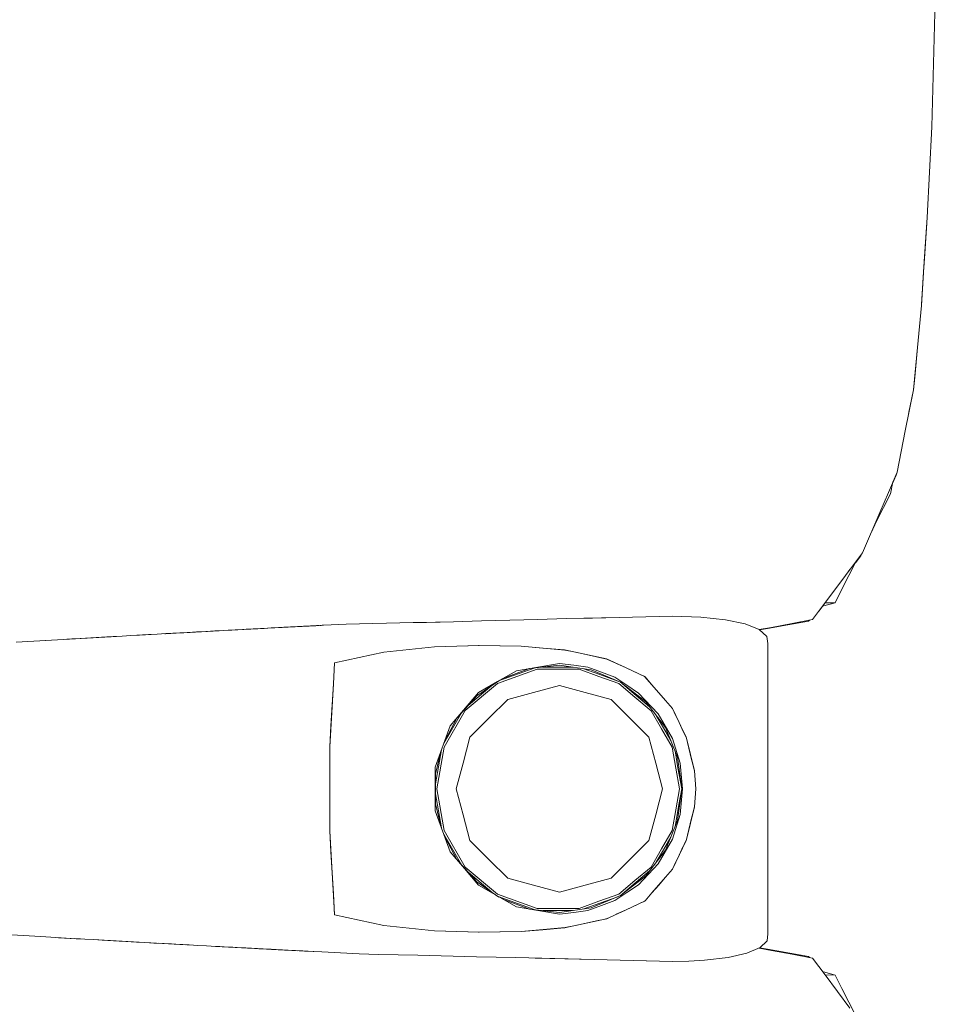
# Model space of a CAD drawing. Header units: millimetres. Extents: x -261 to 187, y -214 to 106.
# Tile 822 of 1056: x -201.905 to -201.556, y 7.334 to 7.709. Entities that reach past the tile are written whole.
import ezdxf

# ---------------------------------------------------------------- set-up
doc = ezdxf.new("R2010")
doc.units = ezdxf.units.MM
doc.header["$LTSCALE"] = 0.005
doc.header["$MEASUREMENT"] = 0
doc.layers.add('IFC-Elemento de mobília-Contorno', color=9, linetype='Continuous', lineweight=5)

msp = doc.modelspace()

# ---------------------------------------------------------------- linework, layer by layer
at = {"layer": 'IFC-Elemento de mobília-Contorno', "lineweight": 5}
for p, q in [((-201.55762, 7.66842), (-201.55635, 7.71676)), ((-201.5595, 7.63388), (-201.55762, 7.66842)), ((-201.56057, 7.61712), (-201.5595, 7.63388)), ((-201.56044, 7.61825), (-201.5595, 7.63388)), ((-201.56044, 7.61825), (-201.55963, 7.63169)), ((-201.55963, 7.63169), (-201.55956, 7.63291)), ((-201.56164, 7.60037), (-201.56057, 7.61712)), ((-201.56072, 7.61483), (-201.56044, 7.61825)), ((-201.56161, 7.60079), (-201.56068, 7.61525)), ((-201.56162, 7.6007), (-201.56161, 7.60079)), ((-201.56162, 7.6007), (-201.56161, 7.60079)), ((-201.56162, 7.6007), (-201.56161, 7.60079)), ((-201.56316, 7.58431), (-201.56164, 7.60037)), ((-201.56469, 7.56824), (-201.56316, 7.58431)), ((-201.56409, 7.5731), (-201.56316, 7.58431)), ((-201.56469, 7.56824), (-201.56409, 7.5731)), ((-201.5678, 7.55255), (-201.56469, 7.56824)), ((-201.56638, 7.55967), (-201.56477, 7.56764)), ((-201.56477, 7.56764), (-201.5647, 7.56816)), ((-201.56683, 7.55744), (-201.56638, 7.55967)), ((-201.56935, 7.5447), (-201.5678, 7.55255)), ((-201.57091, 7.53686), (-201.56935, 7.5447)), ((-201.57422, 7.52917), (-201.57091, 7.53686)), ((-201.57346, 7.52859), (-201.57249, 7.53318)), ((-201.57263, 7.5325), (-201.57121, 7.53575)), ((-201.57121, 7.53575), (-201.57105, 7.53653)), ((-201.57752, 7.52147), (-201.57422, 7.52917)), ((-201.57609, 7.5234), (-201.57346, 7.52859)), ((-201.57874, 7.5182), (-201.57609, 7.5234)), ((-201.57873, 7.51822), (-201.57609, 7.5234)), ((-201.58414, 7.50608), (-201.57752, 7.52147)), ((-201.58098, 7.51344), (-201.57873, 7.51822)), ((-201.58083, 7.51378), (-201.57752, 7.52147)), ((-201.58082, 7.5138), (-201.57874, 7.5182)), ((-201.59362, 7.49341), (-201.58414, 7.50608)), ((-201.58679, 7.50237), (-201.58474, 7.50493)), ((-201.58474, 7.50493), (-201.58436, 7.50579)), ((-201.58474, 7.50493), (-201.58436, 7.50579)), ((-201.59125, 7.49658), (-201.58888, 7.49975)), ((-201.58928, 7.49749), (-201.58664, 7.50267)), ((-201.58889, 7.49973), (-201.58888, 7.49975)), ((-201.58664, 7.50267), (-201.58652, 7.5029)), ((-201.59362, 7.49341), (-201.59125, 7.49658)), ((-201.59191, 7.4923), (-201.58928, 7.49749)), ((-201.6031, 7.48074), (-201.59362, 7.49341)), ((-201.60073, 7.48391), (-201.59362, 7.49341)), ((-201.59455, 7.48712), (-201.59191, 7.4923)), ((-201.60073, 7.48391), (-201.59836, 7.48707)), ((-201.59933, 7.48578), (-201.59455, 7.48712)), ((-201.59836, 7.48707), (-201.59455, 7.48712)), ((-201.72925, 7.48017), (-201.70779, 7.48076)), ((-201.71852, 7.48046), (-201.71316, 7.48061)), ((-201.71316, 7.48061), (-201.70779, 7.48076)), ((-201.70779, 7.48076), (-201.69706, 7.48106)), ((-201.69706, 7.48106), (-201.67681, 7.48151)), ((-201.69706, 7.48106), (-201.68694, 7.48129)), ((-201.68694, 7.48129), (-201.67681, 7.48151)), ((-201.67681, 7.48151), (-201.65656, 7.48197)), ((-201.67681, 7.48151), (-201.66669, 7.48174)), ((-201.66669, 7.48174), (-201.65656, 7.48197)), ((-201.65656, 7.48197), (-201.64575, 7.48161)), ((-201.64575, 7.48161), (-201.63632, 7.48064)), ((-201.63632, 7.48064), (-201.62876, 7.47903)), ((-201.61095, 7.47924), (-201.6031, 7.48074)), ((-201.82448, 7.47669), (-201.81077, 7.47742)), ((-201.82311, 7.47676), (-201.82037, 7.47691)), ((-201.82037, 7.47691), (-201.819, 7.47698)), ((-201.819, 7.47698), (-201.81488, 7.4772)), ((-201.819, 7.47698), (-201.81625, 7.47713)), ((-201.819, 7.47698), (-201.81753, 7.47706)), ((-201.81873, 7.477), (-201.81453, 7.47722)), ((-201.81783, 7.47705), (-201.81764, 7.47705)), ((-201.81764, 7.47705), (-201.8172, 7.47708)), ((-201.81762, 7.47705), (-201.81625, 7.47713)), ((-201.81625, 7.47713), (-201.81488, 7.4772)), ((-201.81624, 7.47713), (-201.81453, 7.47722)), ((-201.81608, 7.47714), (-201.81453, 7.47722)), ((-201.81608, 7.47714), (-201.81453, 7.47722)), ((-201.81488, 7.4772), (-201.81214, 7.47734)), ((-201.81488, 7.4772), (-201.81351, 7.47727)), ((-201.81453, 7.47722), (-201.81246, 7.47733)), ((-201.81453, 7.47722), (-201.81349, 7.47728)), ((-201.81351, 7.47727), (-201.81077, 7.47742)), ((-201.81349, 7.47728), (-201.81086, 7.47741)), ((-201.81246, 7.47733), (-201.81077, 7.47742)), ((-201.81246, 7.47733), (-201.81088, 7.47741)), ((-201.81214, 7.47734), (-201.81077, 7.47742)), ((-201.81088, 7.47741), (-201.80391, 7.47778)), ((-201.81083, 7.47741), (-201.8094, 7.47749)), ((-201.81077, 7.47742), (-201.80665, 7.47763)), ((-201.8094, 7.47749), (-201.80803, 7.47756)), ((-201.80803, 7.47756), (-201.80665, 7.47763)), ((-201.80665, 7.47763), (-201.80391, 7.47778)), ((-201.80665, 7.47763), (-201.80529, 7.47771)), ((-201.80529, 7.47771), (-201.8046, 7.47774)), ((-201.8046, 7.47774), (-201.80391, 7.47778)), ((-201.80391, 7.47778), (-201.80301, 7.47783)), ((-201.80301, 7.47783), (-201.7924, 7.47837)), ((-201.80301, 7.47783), (-201.80031, 7.47796)), ((-201.80301, 7.47783), (-201.80211, 7.47787)), ((-201.80211, 7.47787), (-201.80121, 7.47792)), ((-201.80121, 7.47792), (-201.79851, 7.47806)), ((-201.80121, 7.47792), (-201.79941, 7.47801)), ((-201.80031, 7.47796), (-201.79851, 7.47806)), ((-201.79941, 7.47801), (-201.79851, 7.47806)), ((-201.79851, 7.47806), (-201.7924, 7.47837)), ((-201.79851, 7.47806), (-201.79536, 7.47822)), ((-201.79851, 7.47806), (-201.79716, 7.47813)), ((-201.79851, 7.47806), (-201.79761, 7.4781)), ((-201.79761, 7.4781), (-201.79536, 7.47822)), ((-201.79716, 7.47813), (-201.79581, 7.47819)), ((-201.79716, 7.47813), (-201.79671, 7.47815)), ((-201.79671, 7.47815), (-201.79536, 7.47822)), ((-201.79536, 7.47822), (-201.7924, 7.47837)), ((-201.79536, 7.47822), (-201.79446, 7.47827)), ((-201.79536, 7.47822), (-201.79491, 7.47824)), ((-201.79491, 7.47824), (-201.79446, 7.47827)), ((-201.79446, 7.47827), (-201.79385, 7.47829)), ((-201.79401, 7.47829), (-201.79221, 7.47838)), ((-201.79401, 7.47829), (-201.7924, 7.47837)), ((-201.79401, 7.47829), (-201.79311, 7.47834)), ((-201.79401, 7.47829), (-201.79356, 7.47831)), ((-201.79356, 7.47831), (-201.79266, 7.47836)), ((-201.79311, 7.47834), (-201.79266, 7.47836)), ((-201.79266, 7.47836), (-201.79221, 7.47838)), ((-201.7924, 7.47837), (-201.78952, 7.47852)), ((-201.7924, 7.47837), (-201.79042, 7.47847)), ((-201.7924, 7.47837), (-201.79086, 7.47845)), ((-201.7924, 7.47837), (-201.79221, 7.47838)), ((-201.79223, 7.47838), (-201.79176, 7.47841)), ((-201.79176, 7.47841), (-201.79131, 7.47843)), ((-201.79086, 7.47845), (-201.78997, 7.4785)), ((-201.79048, 7.47847), (-201.78952, 7.47852)), ((-201.79048, 7.47847), (-201.78997, 7.4785)), ((-201.78997, 7.4785), (-201.78952, 7.47852)), ((-201.78952, 7.47852), (-201.78089, 7.47897)), ((-201.78089, 7.47897), (-201.76044, 7.47942)), ((-201.78089, 7.47897), (-201.77067, 7.47919)), ((-201.77067, 7.47919), (-201.76044, 7.47942)), ((-201.76044, 7.47942), (-201.73999, 7.47987)), ((-201.76044, 7.47942), (-201.75021, 7.47964)), ((-201.76044, 7.47942), (-201.75533, 7.47953)), ((-201.75533, 7.47953), (-201.75021, 7.47964)), ((-201.75021, 7.47964), (-201.73999, 7.47987)), ((-201.75021, 7.47964), (-201.7451, 7.47976)), ((-201.73999, 7.47987), (-201.72925, 7.48017)), ((-201.72925, 7.48017), (-201.71852, 7.48046)), ((-201.62876, 7.47903), (-201.62343, 7.47685)), ((-201.62343, 7.47685), (-201.6188, 7.47773)), ((-201.62343, 7.47685), (-201.62053, 7.47428)), ((-201.62335, 7.47678), (-201.62033, 7.47731)), ((-201.62033, 7.47731), (-201.6125, 7.47871)), ((-201.6188, 7.47773), (-201.61095, 7.47924)), ((-201.6125, 7.47871), (-201.60467, 7.48011)), ((-201.60467, 7.48011), (-201.60435, 7.4805)), ((-201.60467, 7.48011), (-201.60437, 7.48049)), ((-201.89989, 7.4725), (-201.88633, 7.47327)), ((-201.89311, 7.47288), (-201.88633, 7.47327)), ((-201.88729, 7.47322), (-201.88438, 7.47339)), ((-201.88633, 7.47327), (-201.87955, 7.47366)), ((-201.88633, 7.47327), (-201.88438, 7.47339)), ((-201.88545, 7.47332), (-201.88438, 7.47339)), ((-201.88438, 7.47339), (-201.88027, 7.47362)), ((-201.88027, 7.47362), (-201.87213, 7.47408)), ((-201.87955, 7.47366), (-201.86625, 7.4744)), ((-201.87955, 7.47366), (-201.8729, 7.47403)), ((-201.8729, 7.47403), (-201.86625, 7.4744)), ((-201.8729, 7.47403), (-201.86957, 7.47422)), ((-201.87213, 7.47408), (-201.86965, 7.47421)), ((-201.87213, 7.47408), (-201.87039, 7.47417)), ((-201.86957, 7.47422), (-201.86625, 7.4744)), ((-201.86625, 7.4744), (-201.86292, 7.47459)), ((-201.86292, 7.47459), (-201.85294, 7.47515)), ((-201.86292, 7.47459), (-201.85626, 7.47496)), ((-201.86292, 7.47459), (-201.85959, 7.47478)), ((-201.85959, 7.47478), (-201.85294, 7.47515)), ((-201.85626, 7.47496), (-201.85294, 7.47515)), ((-201.85294, 7.47515), (-201.84955, 7.47533)), ((-201.84995, 7.47531), (-201.84974, 7.47532)), ((-201.84974, 7.47532), (-201.8477, 7.47544)), ((-201.84955, 7.47533), (-201.83601, 7.47607)), ((-201.84955, 7.47533), (-201.84278, 7.4757)), ((-201.84955, 7.47533), (-201.84617, 7.47551)), ((-201.84955, 7.47533), (-201.8477, 7.47544)), ((-201.8477, 7.47544), (-201.84563, 7.47555)), ((-201.84617, 7.47551), (-201.84268, 7.4757)), ((-201.84563, 7.47555), (-201.84118, 7.47579)), ((-201.84563, 7.47555), (-201.84437, 7.47561)), ((-201.84278, 7.4757), (-201.83601, 7.47607)), ((-201.84278, 7.4757), (-201.83939, 7.47588)), ((-201.84278, 7.4757), (-201.84109, 7.47579)), ((-201.84109, 7.47579), (-201.83939, 7.47588)), ((-201.84109, 7.47579), (-201.84036, 7.47583)), ((-201.841, 7.4758), (-201.83828, 7.47594)), ((-201.83939, 7.47588), (-201.8377, 7.47597)), ((-201.83787, 7.47596), (-201.83601, 7.47607)), ((-201.83601, 7.47607), (-201.82924, 7.47643)), ((-201.83601, 7.47607), (-201.83093, 7.47634)), ((-201.83601, 7.47607), (-201.83262, 7.47625)), ((-201.83262, 7.47625), (-201.83093, 7.47634)), ((-201.83093, 7.47634), (-201.82754, 7.47653)), ((-201.83093, 7.47634), (-201.82924, 7.47643)), ((-201.82924, 7.47643), (-201.82754, 7.47653)), ((-201.82754, 7.47653), (-201.82585, 7.47662)), ((-201.82585, 7.47662), (-201.82448, 7.47669)), ((-201.82448, 7.47669), (-201.82311, 7.47676)), ((-201.62053, 7.47428), (-201.62014, 7.47152)), ((-201.90667, 7.47211), (-201.89989, 7.4725)), ((-201.89989, 7.4725), (-201.89311, 7.47288)), ((-201.76646, 7.46825), (-201.74716, 7.47031)), ((-201.75681, 7.46928), (-201.74716, 7.47031)), ((-201.74716, 7.47031), (-201.73007, 7.47086)), ((-201.74716, 7.47031), (-201.73875, 7.47058)), ((-201.73875, 7.47058), (-201.73034, 7.47085)), ((-201.73038, 7.47085), (-201.72228, 7.47072)), ((-201.73034, 7.47085), (-201.73028, 7.47085)), ((-201.73007, 7.47086), (-201.71414, 7.47058)), ((-201.72228, 7.47072), (-201.71422, 7.47058)), ((-201.71422, 7.47058), (-201.70593, 7.46984)), ((-201.71414, 7.47058), (-201.70576, 7.46982)), ((-201.70593, 7.46984), (-201.69764, 7.46911)), ((-201.70576, 7.46982), (-201.70157, 7.46945)), ((-201.70157, 7.46945), (-201.69738, 7.46907)), ((-201.62016, 7.36093), (-201.62014, 7.47152)), ((-201.78528, 7.46419), (-201.76646, 7.46825)), ((-201.78528, 7.46419), (-201.77587, 7.46622)), ((-201.77587, 7.46622), (-201.76646, 7.46825)), ((-201.76646, 7.46825), (-201.75681, 7.46928)), ((-201.69794, 7.46913), (-201.69759, 7.46909)), ((-201.69764, 7.46911), (-201.68166, 7.46571)), ((-201.69738, 7.46907), (-201.69341, 7.46822)), ((-201.69341, 7.46822), (-201.6894, 7.46736)), ((-201.68944, 7.46737), (-201.68547, 7.46652)), ((-201.68547, 7.46652), (-201.6815, 7.46567)), ((-201.68196, 7.46578), (-201.6815, 7.46567)), ((-201.68166, 7.46571), (-201.67444, 7.46237)), ((-201.6815, 7.46567), (-201.67785, 7.46395)), ((-201.78575, 7.45619), (-201.78528, 7.46419)), ((-201.7228, 7.45729), (-201.70924, 7.46221)), ((-201.72115, 7.45825), (-201.71096, 7.46202)), ((-201.716, 7.46119), (-201.7078, 7.46257)), ((-201.71096, 7.46202), (-201.69961, 7.46329)), ((-201.7078, 7.46257), (-201.69961, 7.46395)), ((-201.70599, 7.46258), (-201.69453, 7.46257)), ((-201.69961, 7.46395), (-201.69417, 7.46327)), ((-201.69961, 7.46329), (-201.68751, 7.46158)), ((-201.69417, 7.46327), (-201.68874, 7.46259)), ((-201.69026, 7.46197), (-201.68425, 7.45979)), ((-201.68874, 7.46259), (-201.68362, 7.46068)), ((-201.67785, 7.46395), (-201.67421, 7.46225)), ((-201.67444, 7.46237), (-201.66722, 7.45903)), ((-201.67421, 7.46225), (-201.66693, 7.45883)), ((-201.72323, 7.45706), (-201.716, 7.46119)), ((-201.72317, 7.45629), (-201.70808, 7.46176)), ((-201.70808, 7.46176), (-201.69206, 7.46176)), ((-201.69206, 7.46176), (-201.68452, 7.45902)), ((-201.68751, 7.46158), (-201.67626, 7.45682)), ((-201.68452, 7.45902), (-201.67699, 7.45629)), ((-201.68425, 7.45979), (-201.67733, 7.45727)), ((-201.68362, 7.46068), (-201.67849, 7.45877)), ((-201.67849, 7.45877), (-201.67395, 7.45574)), ((-201.66758, 7.4592), (-201.66715, 7.45895)), ((-201.66722, 7.45903), (-201.66189, 7.45293)), ((-201.66722, 7.45903), (-201.66456, 7.45598)), ((-201.66693, 7.45883), (-201.66434, 7.45582)), ((-201.78714, 7.4322), (-201.78575, 7.45619)), ((-201.78621, 7.4482), (-201.78575, 7.45619)), ((-201.73548, 7.44599), (-201.72317, 7.45629)), ((-201.73441, 7.44796), (-201.7252, 7.45566)), ((-201.73113, 7.45162), (-201.72266, 7.45739)), ((-201.73047, 7.45293), (-201.72323, 7.45706)), ((-201.70944, 7.4529), (-201.69961, 7.45554)), ((-201.69961, 7.45554), (-201.68977, 7.4529)), ((-201.67699, 7.45629), (-201.67082, 7.45113)), ((-201.67648, 7.45691), (-201.67031, 7.45175)), ((-201.67626, 7.45682), (-201.66661, 7.44933)), ((-201.67395, 7.45574), (-201.6694, 7.45271)), ((-201.66434, 7.45582), (-201.66175, 7.45282)), ((-201.74122, 7.4402), (-201.73047, 7.45293)), ((-201.73875, 7.4431), (-201.73113, 7.45162)), ((-201.71928, 7.45027), (-201.70944, 7.4529)), ((-201.68977, 7.4529), (-201.67993, 7.45027)), ((-201.67082, 7.45113), (-201.66467, 7.44597)), ((-201.67031, 7.45175), (-201.66521, 7.44748)), ((-201.6694, 7.45271), (-201.66196, 7.44475)), ((-201.66189, 7.45293), (-201.65923, 7.44987)), ((-201.66189, 7.45293), (-201.65656, 7.44682)), ((-201.66175, 7.45282), (-201.65916, 7.44983)), ((-201.78667, 7.4402), (-201.78621, 7.4482)), ((-201.72648, 7.44307), (-201.71928, 7.45027)), ((-201.67993, 7.45027), (-201.67273, 7.44307)), ((-201.66661, 7.44933), (-201.65922, 7.4396)), ((-201.65916, 7.44983), (-201.65656, 7.44682)), ((-201.74366, 7.43351), (-201.73692, 7.44515)), ((-201.74355, 7.43206), (-201.73548, 7.44599)), ((-201.74329, 7.43451), (-201.73873, 7.44315)), ((-201.66467, 7.44597), (-201.66064, 7.43901)), ((-201.66269, 7.44417), (-201.65994, 7.43942)), ((-201.66196, 7.44475), (-201.65656, 7.43534)), ((-201.65656, 7.44682), (-201.65521, 7.444)), ((-201.65656, 7.44682), (-201.65526, 7.44413)), ((-201.65526, 7.44413), (-201.65396, 7.44144)), ((-201.65521, 7.444), (-201.65386, 7.44117)), ((-201.78714, 7.4322), (-201.78667, 7.4402)), ((-201.74694, 7.42452), (-201.74122, 7.4402)), ((-201.73368, 7.43587), (-201.72648, 7.44307)), ((-201.67273, 7.44307), (-201.66553, 7.43587)), ((-201.65994, 7.43942), (-201.65718, 7.43464)), ((-201.65922, 7.4396), (-201.65457, 7.4283)), ((-201.65396, 7.44144), (-201.65265, 7.43874)), ((-201.65386, 7.44117), (-201.65251, 7.43835)), ((-201.73632, 7.42603), (-201.73368, 7.43587)), ((-201.66553, 7.43587), (-201.66289, 7.42603)), ((-201.66064, 7.43901), (-201.65661, 7.43205)), ((-201.65265, 7.43874), (-201.65135, 7.43605)), ((-201.65251, 7.43835), (-201.65116, 7.43553)), ((-201.65135, 7.43605), (-201.64976, 7.42957)), ((-201.78714, 7.41619), (-201.78714, 7.4322)), ((-201.74635, 7.41619), (-201.74355, 7.43206)), ((-201.65661, 7.43205), (-201.65521, 7.42412)), ((-201.65656, 7.43534), (-201.65363, 7.42598)), ((-201.65116, 7.43553), (-201.64967, 7.4293)), ((-201.74685, 7.41814), (-201.74457, 7.43101)), ((-201.74685, 7.42191), (-201.74462, 7.43088)), ((-201.65555, 7.43069), (-201.65442, 7.42426)), ((-201.65457, 7.4283), (-201.65299, 7.41619)), ((-201.64994, 7.43029), (-201.64967, 7.4293)), ((-201.64976, 7.42957), (-201.64897, 7.42632)), ((-201.64976, 7.42957), (-201.64818, 7.42308)), ((-201.64972, 7.4295), (-201.64924, 7.42748)), ((-201.64967, 7.4293), (-201.64818, 7.42308)), ((-201.74694, 7.42452), (-201.74694, 7.40785)), ((-201.73896, 7.41619), (-201.73632, 7.42603)), ((-201.66289, 7.42603), (-201.66026, 7.41619)), ((-201.65363, 7.42598), (-201.65264, 7.41618)), ((-201.64924, 7.42748), (-201.64818, 7.42308)), ((-201.74685, 7.41048), (-201.74685, 7.42191)), ((-201.65521, 7.42412), (-201.65381, 7.41619)), ((-201.65442, 7.42426), (-201.65299, 7.41619)), ((-201.64818, 7.42308), (-201.64761, 7.41618)), ((-201.78714, 7.40018), (-201.78714, 7.41619)), ((-201.74685, 7.41424), (-201.74457, 7.40136)), ((-201.74635, 7.41619), (-201.74355, 7.40033)), ((-201.73896, 7.41619), (-201.73632, 7.40635)), ((-201.66289, 7.40635), (-201.66026, 7.41619)), ((-201.65521, 7.40826), (-201.65381, 7.41619)), ((-201.65457, 7.40408), (-201.65299, 7.41619)), ((-201.65404, 7.41022), (-201.65299, 7.41619)), ((-201.65363, 7.40639), (-201.65264, 7.41618)), ((-201.64818, 7.4093), (-201.64761, 7.41618)), ((-201.74685, 7.41048), (-201.74462, 7.40149)), ((-201.65555, 7.40169), (-201.65404, 7.41022)), ((-201.74694, 7.40785), (-201.74122, 7.39218)), ((-201.73632, 7.40635), (-201.73368, 7.39652)), ((-201.66553, 7.39652), (-201.66289, 7.40635)), ((-201.65661, 7.40033), (-201.65521, 7.40826)), ((-201.65656, 7.39704), (-201.65363, 7.40639)), ((-201.64976, 7.40282), (-201.64818, 7.4093)), ((-201.64976, 7.40282), (-201.64897, 7.40606)), ((-201.64967, 7.40308), (-201.64818, 7.4093)), ((-201.64924, 7.40491), (-201.64818, 7.4093)), ((-201.65922, 7.39278), (-201.65457, 7.40408)), ((-201.65135, 7.39633), (-201.64976, 7.40282)), ((-201.65116, 7.39686), (-201.64967, 7.40308)), ((-201.64994, 7.4021), (-201.64967, 7.40308)), ((-201.64972, 7.40289), (-201.64924, 7.40491)), ((-201.78714, 7.40018), (-201.78667, 7.39218)), ((-201.78714, 7.40018), (-201.78621, 7.38418)), ((-201.74366, 7.39888), (-201.73692, 7.38723)), ((-201.74355, 7.40033), (-201.73548, 7.38639)), ((-201.66064, 7.39338), (-201.65661, 7.40033)), ((-201.74329, 7.39787), (-201.73875, 7.38928)), ((-201.73368, 7.39652), (-201.72648, 7.38931)), ((-201.67273, 7.38931), (-201.66553, 7.39652)), ((-201.66196, 7.38764), (-201.65656, 7.39704)), ((-201.65994, 7.39296), (-201.65717, 7.39775)), ((-201.65386, 7.39121), (-201.65116, 7.39686)), ((-201.65265, 7.39364), (-201.65135, 7.39633)), ((-201.78667, 7.39218), (-201.78621, 7.38418)), ((-201.74122, 7.39218), (-201.73583, 7.38581)), ((-201.66661, 7.38306), (-201.65922, 7.39278)), ((-201.66467, 7.38641), (-201.66064, 7.39338)), ((-201.6627, 7.3882), (-201.65994, 7.39296)), ((-201.65656, 7.38556), (-201.65386, 7.39121)), ((-201.65526, 7.38825), (-201.65396, 7.39095)), ((-201.65521, 7.38839), (-201.65386, 7.39121)), ((-201.65396, 7.39095), (-201.65265, 7.39364)), ((-201.65386, 7.39121), (-201.65251, 7.39404)), ((-201.73875, 7.38928), (-201.73113, 7.38076)), ((-201.72648, 7.38931), (-201.71928, 7.38211)), ((-201.67993, 7.38211), (-201.67273, 7.38931)), ((-201.66942, 7.37965), (-201.66196, 7.38764)), ((-201.65656, 7.38556), (-201.65521, 7.38839)), ((-201.65656, 7.38556), (-201.65526, 7.38825)), ((-201.78621, 7.38418), (-201.78575, 7.37619)), ((-201.78621, 7.38418), (-201.7862, 7.38402)), ((-201.78621, 7.38418), (-201.78557, 7.37313)), ((-201.73583, 7.38581), (-201.73046, 7.37944)), ((-201.73548, 7.38639), (-201.72317, 7.37609)), ((-201.73441, 7.38442), (-201.7252, 7.37673)), ((-201.67626, 7.37556), (-201.66661, 7.38306)), ((-201.67082, 7.38126), (-201.66467, 7.38641)), ((-201.67031, 7.38063), (-201.66521, 7.3849)), ((-201.66456, 7.3764), (-201.65656, 7.38556)), ((-201.65916, 7.38256), (-201.65656, 7.38556)), ((-201.78604, 7.38126), (-201.78604, 7.38123)), ((-201.73113, 7.38076), (-201.72263, 7.37497)), ((-201.73046, 7.37944), (-201.71599, 7.37119)), ((-201.71928, 7.38211), (-201.70944, 7.37948)), ((-201.70944, 7.37948), (-201.69961, 7.37684)), ((-201.69961, 7.37684), (-201.68977, 7.37948)), ((-201.68977, 7.37948), (-201.67993, 7.38211)), ((-201.67699, 7.3761), (-201.67082, 7.38126)), ((-201.67646, 7.37547), (-201.67031, 7.38063)), ((-201.67395, 7.37664), (-201.6694, 7.37967)), ((-201.66456, 7.3764), (-201.66189, 7.37946)), ((-201.66434, 7.37656), (-201.66175, 7.37956)), ((-201.66189, 7.37946), (-201.65923, 7.38251)), ((-201.66175, 7.37956), (-201.65916, 7.38256)), ((-201.78575, 7.37619), (-201.78528, 7.3682)), ((-201.72317, 7.37609), (-201.70808, 7.37062)), ((-201.68751, 7.3708), (-201.67626, 7.37556)), ((-201.68452, 7.37336), (-201.67699, 7.3761)), ((-201.67849, 7.37361), (-201.67395, 7.37664)), ((-201.66693, 7.37356), (-201.66434, 7.37656)), ((-201.78557, 7.37313), (-201.78528, 7.3682)), ((-201.72289, 7.37512), (-201.70924, 7.37017)), ((-201.72116, 7.37413), (-201.71096, 7.37036)), ((-201.69206, 7.37062), (-201.68452, 7.37336)), ((-201.69024, 7.37042), (-201.68425, 7.37259)), ((-201.68425, 7.37259), (-201.6774, 7.37508)), ((-201.68362, 7.3717), (-201.67849, 7.37361)), ((-201.67444, 7.37001), (-201.66722, 7.37335)), ((-201.67421, 7.37014), (-201.66693, 7.37356)), ((-201.66758, 7.37319), (-201.66715, 7.37343)), ((-201.66722, 7.37335), (-201.66712, 7.37347)), ((-201.66722, 7.37335), (-201.66712, 7.37347)), ((-201.78528, 7.3682), (-201.76651, 7.36413)), ((-201.78528, 7.3682), (-201.7759, 7.36617)), ((-201.71599, 7.37119), (-201.70777, 7.3698)), ((-201.71096, 7.37036), (-201.69961, 7.36909)), ((-201.70808, 7.37062), (-201.69206, 7.37062)), ((-201.7078, 7.36981), (-201.69961, 7.36843)), ((-201.70598, 7.3698), (-201.69456, 7.3698)), ((-201.69961, 7.36909), (-201.68751, 7.3708)), ((-201.69961, 7.36843), (-201.69417, 7.36911)), ((-201.69417, 7.36911), (-201.68874, 7.3698)), ((-201.68874, 7.3698), (-201.68362, 7.3717)), ((-201.68166, 7.36667), (-201.67444, 7.37001)), ((-201.6815, 7.36672), (-201.67785, 7.36843)), ((-201.67794, 7.36839), (-201.67421, 7.37014)), ((-201.7759, 7.36617), (-201.76651, 7.36413)), ((-201.69764, 7.36328), (-201.68166, 7.36667)), ((-201.69341, 7.36416), (-201.6894, 7.36502)), ((-201.68944, 7.36502), (-201.68547, 7.36587)), ((-201.68547, 7.36587), (-201.6815, 7.36672)), ((-201.68196, 7.36661), (-201.6815, 7.36672)), ((-201.91063, 7.36065), (-201.89719, 7.35988)), ((-201.76651, 7.36413), (-201.74716, 7.36208)), ((-201.76651, 7.36413), (-201.75684, 7.36311)), ((-201.75684, 7.36311), (-201.74716, 7.36208)), ((-201.74716, 7.36208), (-201.73007, 7.36153)), ((-201.74716, 7.36208), (-201.73027, 7.36153)), ((-201.73038, 7.36153), (-201.72228, 7.36166)), ((-201.73034, 7.36153), (-201.73028, 7.36153)), ((-201.73007, 7.36153), (-201.71414, 7.3618)), ((-201.72228, 7.36166), (-201.71422, 7.3618)), ((-201.71422, 7.3618), (-201.70593, 7.36254)), ((-201.71414, 7.3618), (-201.70576, 7.36256)), ((-201.70593, 7.36254), (-201.69764, 7.36328)), ((-201.70576, 7.36256), (-201.70157, 7.36294)), ((-201.70157, 7.36294), (-201.69738, 7.36331)), ((-201.69794, 7.36325), (-201.69759, 7.36329)), ((-201.69738, 7.36331), (-201.69341, 7.36416)), ((-201.62046, 7.35823), (-201.62016, 7.36093)), ((-201.90391, 7.36027), (-201.89719, 7.35988)), ((-201.89719, 7.35988), (-201.88375, 7.35911)), ((-201.89047, 7.35949), (-201.88375, 7.35911)), ((-201.88423, 7.35914), (-201.88359, 7.3591)), ((-201.88375, 7.35911), (-201.87719, 7.35874)), ((-201.88375, 7.35911), (-201.88047, 7.35892)), ((-201.88359, 7.3591), (-201.88209, 7.35901)), ((-201.88047, 7.35892), (-201.87719, 7.35874)), ((-201.87719, 7.35874), (-201.87392, 7.35856)), ((-201.87719, 7.35874), (-201.86082, 7.35782)), ((-201.87392, 7.35856), (-201.86737, 7.35819)), ((-201.87392, 7.35856), (-201.86409, 7.358)), ((-201.87392, 7.35856), (-201.87064, 7.35837)), ((-201.87064, 7.35837), (-201.86409, 7.358)), ((-201.86737, 7.35819), (-201.86409, 7.358)), ((-201.86409, 7.358), (-201.85754, 7.35764)), ((-201.86082, 7.35782), (-201.85754, 7.35764)), ((-201.85754, 7.35764), (-201.85418, 7.35745)), ((-201.85754, 7.35764), (-201.84412, 7.3569)), ((-201.85418, 7.35745), (-201.85083, 7.35727)), ((-201.8523, 7.35735), (-201.84826, 7.35712)), ((-201.85083, 7.35727), (-201.84412, 7.3569)), ((-201.85083, 7.35727), (-201.84826, 7.35712)), ((-201.85083, 7.35727), (-201.84747, 7.35709)), ((-201.84826, 7.35712), (-201.84602, 7.35701)), ((-201.84826, 7.35712), (-201.84226, 7.3568)), ((-201.84747, 7.35709), (-201.84412, 7.3569)), ((-201.84602, 7.35701), (-201.84378, 7.35688)), ((-201.84412, 7.3569), (-201.84076, 7.35672)), ((-201.84412, 7.3569), (-201.83909, 7.35663)), ((-201.84378, 7.35688), (-201.84312, 7.35685)), ((-201.84378, 7.35688), (-201.84226, 7.3568)), ((-201.62327, 7.35559), (-201.62046, 7.35823)), ((-201.84076, 7.35672), (-201.83909, 7.35663)), ((-201.83909, 7.35663), (-201.83741, 7.35654)), ((-201.83741, 7.35654), (-201.83405, 7.35636)), ((-201.83405, 7.35636), (-201.83238, 7.35626)), ((-201.83238, 7.35626), (-201.8307, 7.35618)), ((-201.8307, 7.35618), (-201.82905, 7.35609)), ((-201.8307, 7.35618), (-201.8274, 7.356)), ((-201.8307, 7.35618), (-201.82575, 7.35591)), ((-201.82905, 7.35609), (-201.8274, 7.356)), ((-201.8274, 7.356), (-201.8241, 7.35582)), ((-201.82575, 7.35591), (-201.82245, 7.35574)), ((-201.82575, 7.35591), (-201.8241, 7.35582)), ((-201.82575, 7.35591), (-201.8208, 7.35565)), ((-201.8241, 7.35582), (-201.82245, 7.35574)), ((-201.82245, 7.35574), (-201.8208, 7.35565)), ((-201.8208, 7.35565), (-201.8175, 7.35548)), ((-201.8208, 7.35565), (-201.81091, 7.35512)), ((-201.8208, 7.35565), (-201.81585, 7.35539)), ((-201.8208, 7.35565), (-201.81915, 7.35556)), ((-201.81915, 7.35556), (-201.81585, 7.35539)), ((-201.81844, 7.35552), (-201.81694, 7.35544)), ((-201.8179, 7.35549), (-201.81694, 7.35544)), ((-201.81762, 7.35548), (-201.81359, 7.35526)), ((-201.81762, 7.35548), (-201.81694, 7.35544)), ((-201.8175, 7.35548), (-201.81585, 7.35539)), ((-201.81694, 7.35544), (-201.81359, 7.35526)), ((-201.81694, 7.35544), (-201.8147, 7.35532)), ((-201.81694, 7.35544), (-201.81582, 7.35538)), ((-201.81585, 7.35539), (-201.81421, 7.3553)), ((-201.81585, 7.35539), (-201.81255, 7.35521)), ((-201.81582, 7.35538), (-201.8147, 7.35532)), ((-201.81479, 7.35533), (-201.81359, 7.35526)), ((-201.81421, 7.3553), (-201.81255, 7.35521)), ((-201.81359, 7.35526), (-201.81247, 7.3552)), ((-201.81255, 7.35521), (-201.81091, 7.35512)), ((-201.81247, 7.3552), (-201.81126, 7.35514)), ((-201.81126, 7.35514), (-201.81044, 7.3551)), ((-201.81126, 7.35514), (-201.80939, 7.35504)), ((-201.81126, 7.35514), (-201.80949, 7.35505)), ((-201.81126, 7.35514), (-201.80968, 7.35506)), ((-201.81091, 7.35512), (-201.80678, 7.3549)), ((-201.81091, 7.35512), (-201.80926, 7.35504)), ((-201.80926, 7.35504), (-201.80761, 7.35495)), ((-201.80761, 7.35495), (-201.80678, 7.3549)), ((-201.80678, 7.3549), (-201.80596, 7.35486)), ((-201.80596, 7.35486), (-201.80513, 7.35482)), ((-201.80513, 7.35482), (-201.80431, 7.35478)), ((-201.80431, 7.35478), (-201.80292, 7.3547)), ((-201.80292, 7.3547), (-201.80015, 7.35456)), ((-201.80154, 7.35463), (-201.80015, 7.35456)), ((-201.80154, 7.35463), (-201.80084, 7.3546)), ((-201.80154, 7.35463), (-201.79943, 7.35453)), ((-201.80154, 7.35463), (-201.79807, 7.35445)), ((-201.80084, 7.3546), (-201.80015, 7.35456)), ((-201.80015, 7.35456), (-201.79876, 7.35449)), ((-201.79876, 7.35449), (-201.79735, 7.35442)), ((-201.79807, 7.35445), (-201.79668, 7.35438)), ((-201.79737, 7.35442), (-201.79599, 7.35435)), ((-201.79672, 7.35438), (-201.79321, 7.35421)), ((-201.79671, 7.35438), (-201.79013, 7.35405)), ((-201.7967, 7.35438), (-201.79529, 7.35431)), ((-201.79599, 7.35435), (-201.79321, 7.35421)), ((-201.79529, 7.35431), (-201.79321, 7.35421)), ((-201.79321, 7.35421), (-201.79013, 7.35405)), ((-201.79013, 7.35405), (-201.78304, 7.35369)), ((-201.78304, 7.35369), (-201.77595, 7.35332)), ((-201.77595, 7.35332), (-201.76849, 7.35314)), ((-201.76849, 7.35314), (-201.75356, 7.35278)), ((-201.76849, 7.35314), (-201.76103, 7.35296)), ((-201.63533, 7.3519), (-201.62817, 7.35353)), ((-201.62817, 7.35353), (-201.62315, 7.3557)), ((-201.6235, 7.35555), (-201.6188, 7.35465)), ((-201.62336, 7.35561), (-201.62033, 7.35507)), ((-201.62033, 7.35507), (-201.6125, 7.35367)), ((-201.62033, 7.35507), (-201.60467, 7.35228)), ((-201.6188, 7.35465), (-201.61095, 7.35315)), ((-201.6125, 7.35367), (-201.60467, 7.35228)), ((-201.61095, 7.35315), (-201.6031, 7.35165)), ((-201.76103, 7.35296), (-201.75356, 7.35278)), ((-201.75356, 7.35278), (-201.73117, 7.35224)), ((-201.73117, 7.35224), (-201.72371, 7.35206)), ((-201.72371, 7.35206), (-201.71625, 7.35188)), ((-201.71625, 7.35188), (-201.65656, 7.35042)), ((-201.71625, 7.35188), (-201.67149, 7.35078)), ((-201.70879, 7.35169), (-201.70133, 7.35151)), ((-201.70879, 7.35169), (-201.68641, 7.35115)), ((-201.70133, 7.35151), (-201.68641, 7.35115)), ((-201.67149, 7.35078), (-201.65656, 7.35042)), ((-201.65656, 7.35042), (-201.65025, 7.35055)), ((-201.65025, 7.35055), (-201.64433, 7.35087)), ((-201.64433, 7.35087), (-201.63533, 7.3519)), ((-201.60467, 7.35228), (-201.60437, 7.35189)), ((-201.60467, 7.35228), (-201.60435, 7.35188)), ((-201.60467, 7.35228), (-201.60435, 7.35188)), ((-201.6031, 7.35165), (-201.59836, 7.34531)), ((-201.59933, 7.34661), (-201.59455, 7.34526)), ((-201.59836, 7.34531), (-201.59455, 7.34526)), ((-201.59836, 7.34531), (-201.59362, 7.33897)), ((-201.59455, 7.34526), (-201.59191, 7.34008)), ((-201.59362, 7.33897), (-201.58888, 7.33263)), ((-201.59191, 7.34008), (-201.58928, 7.33489)), ((-201.58928, 7.33489), (-201.58664, 7.32971))]:
    msp.add_line(p, q, dxfattribs=at)

doc.saveas('drawing.dxf')
